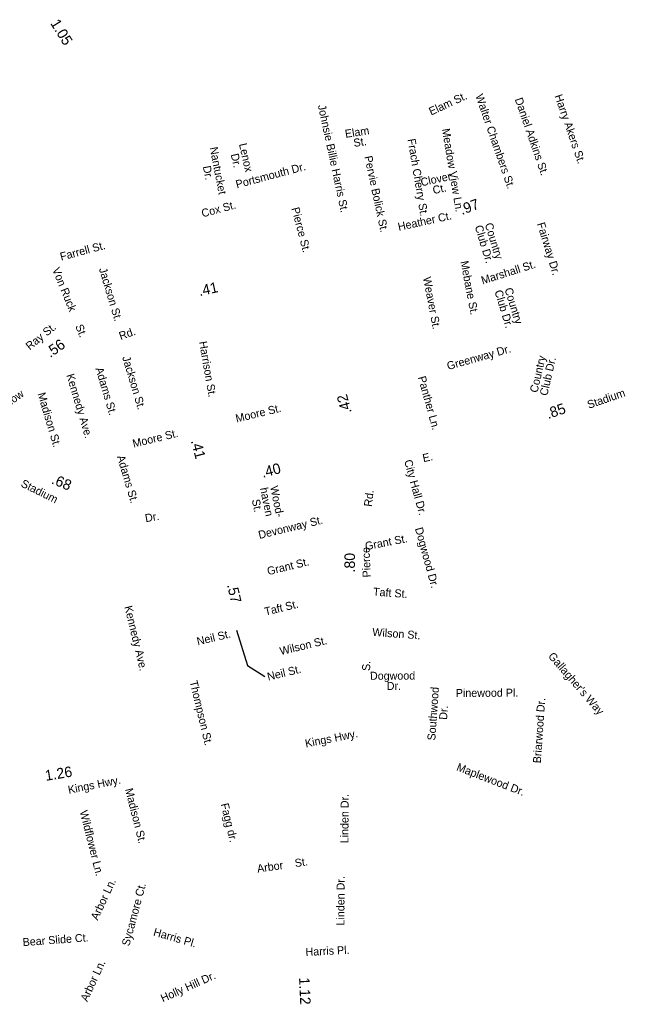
# Model space of a CAD drawing. Extents: x 1553981 to 1780076, y 812965 to 996873.
# Drawn here: x 1778032 to 1778931, y 994288 to 995749 of the extents above; entities that cross this region are included whole.
import ezdxf

# ---------------------------------------------------------------- set-up
doc = ezdxf.new("R2010")
doc.units = 0
for name, color, linetype in [('Exist Road Non-System Type 51 Label', 7, 'Continuous'), ('Exist Road Primary NC Service Mileage Hundredths English Label', 7, 'Continuous'), ('Exist Road Secondary Mileage Hundredths English Label', 7, 'Continuous'), ('Map Preparation Border Antique Large Shape', 7, 'Continuous')]:
    doc.layers.add(name, color=color, linetype=linetype)

msp = doc.modelspace()

# ---------------------------------------------------------------- linework, layer by layer
at = {"layer": 'Exist Road Non-System Type 51 Label'}
msp.add_lwpolyline([(1778353.8, 994842.9), (1778369.9, 994790.4), (1778395.9, 994774.1)], dxfattribs=at)

# ---------------------------------------------------------------- texts
for s, height, rotation, p in [('Elam St.', 11.88, 24.727, (1778642.5, 995606.4)), ('Walter Chambers St.', 11.875, 289.0771, (1778708.1, 995636)), ('Daniel Adkins St.', 11.875, 289.0771, (1778766.5, 995630.7)), ('Harry Akers St.', 11.875, 289.0771, (1778825.5, 995635.6)), ('Johnsie Billie Harris St.', 11.875, 282.1481, (1778474.4, 995621.3)), ('Elam ', 11.88, 8.6482, (1778515.6, 995573.4)), ('Meadow View Ln.', 11.875, 279.4719, (1778658.5, 995586.4)), ('St.', 11.88, 8.6482, (1778528.2, 995559.9)), ('Frach Cherry St.', 11.875, 279.4719, (1778607.5, 995571.2)), ('Nantucket', 11.87, 280.8948, (1778313.9, 995558.8)), ('Lenox', 11.88, 282.7247, (1778357.3, 995564.1)), (' Dr.', 11.88, 282.7247, (1778344.1, 995553.1)), ('Pervie Bolick St.', 11.875, 282.1481, (1778543.3, 995545.5)), ('Dr.', 11.87, 280.8948, (1778303.7, 995530.9)), ('Portsmouth Dr.', 11.875, 14.9444, (1778354.3, 995498.4)), ('Clover ', 11.87, 12.2941, (1778628.4, 995501.5)), ('Ct.', 11.87, 12.2941, (1778646.2, 995489.8)), ('Cox St.', 11.88, 14.9444, (1778303.5, 995455.4)), ('Pierce St.', 11.87, 284.7272, (1778435.1, 995468.8)), ('Heather Ct.', 11.875, 12.2941, (1778594.6, 995435.4)), ('Club Dr.', 11.87, 287.0577, (1778707.1, 995441.9)), ('Country', 11.87, 287.0577, (1778722, 995445.3)), ('Fairway Dr.', 11.875, 287.0577, (1778799.5, 995446)), ('Farrell St.', 11.875, 14.9444, (1778093.6, 995391.1)), ('Von Ruck     St.', 11.875, 292.1872, (1778079.9, 995378.2)), ('Jackson St.', 11.875, 286.7181, (1778149.4, 995379)), ('Mebane St.', 11.88, 280.8543, (1778686, 995389.8)), ('Marshall St.', 11.875, 17.5209, (1778718.9, 995355.9)), ('Weaver St.', 11.88, 280.8543, (1778630.4, 995366)), ('Country', 11.87, 287.0577, (1778751.3, 995349.1)), ('Club Dr.', 11.87, 287.0577, (1778736.4, 995345.7)), ('Ray St.', 11.88, 39.3103, (1778046.9, 995257.9)), ('Harrison St.', 11.875, 279.8312, (1778298.1, 995270.7)), ('Greenway Dr.', 11.875, 15.824, (1778667.8, 995228.9)), ('Jackson St.', 11.875, 286.6566, (1778184, 995247.8)), ('Country', 11.88, 77.0761, (1778800.3, 995194.6)), ('Club Dr.', 11.88, 77.0761, (1778814.9, 995190)), ('Kennedy Ave.', 11.875, 286.6566, (1778101, 995221.4)), ('Adams St.', 11.88, 286.6566, (1778144.2, 995231.1)), ('Panther Ln.', 11.875, 285.4471, (1778622.8, 995218.2)), ('Madison St.', 11.875, 286.6566, (1778058.3, 995193.7)), ('Moore St.', 11.88, 13.5832, (1778353.9, 995151.1)), ('Moore St.', 11.88, 13.5832, (1778201, 995113.9)), ('Adams St.', 11.88, 286.6566, (1778176.1, 995100.6)), ('City Hall Dr.', 11.875, 285.4471, (1778602.4, 995094.2)), ('Wood-', 11.88, 281.4621, (1778403.5, 995055.9)), ('haven ', 11.88, 281.4621, (1778388.5, 995053.5)), ('St.', 11.88, 281.4621, (1778376.4, 995036.2)), ('Devonway St.', 11.875, 13.5832, (1778387.7, 994978.3)), ('Dogwood Dr.', 11.875, 285.4471, (1778618.4, 994993.8)), ('Grant St.', 11.88, 10.9625, (1778545.7, 994961.6)), ('Grant St.', 11.88, 13.5832, (1778400.7, 994924.5)), ('Taft St.', 11.88, 355.9246, (1778556, 994894.4)), ('Taft St.', 11.88, 13.5832, (1778396.7, 994864.6)), ('Kennedy Ave.', 11.875, 283.5832, (1778187.2, 994877.8)), ('Neil St.', 11.88, 13.5832, (1778296.3, 994820.4)), ('Wilson St.', 11.88, 355.9246, (1778554.9, 994834.5)), ('Wilson St.', 11.88, 13.5832, (1778419.5, 994805.9)), ("Gallagher's Way", 11.875, 310.9007, (1778815.4, 994803.9)), ('Neil St.', 11.88, 13.5832, (1778400.8, 994768.1)), ('Dogwood', 11.88, 0.3231, (1778551.8, 994769.4)), ('Thompson St.', 11.875, 283.5832, (1778283.9, 994766.9)), (' Dr.', 11.88, 0.3231, (1778572.3, 994754.3)), ('Southwood ', 11.88, 86.0748, (1778648.7, 994679.1)), ('Pinewood Pl.', 11.875, 0.3231, (1778679.2, 994743.9)), ('Briarwood Dr.', 11.875, 86.0748, (1778805.3, 994645.3)), ('Dr.', 11.88, 86.0748, (1778666.1, 994709.8)), ('Maplewood Dr.', 11.875, 338.9721, (1778679.1, 994635.3)), ('Madison St.', 11.875, 284.2183, (1778188.2, 994607)), ('Linden Dr.', 11.88, 89.7462, (1778519.8, 994526.8)), ('Wildflower Ln.', 11.875, 284.2183, (1778120.9, 994574.1)), ('Fagg dr.', 11.88, 283.5832, (1778330.2, 994584.9)), ('Arbor    St.', 11.875, 8.2932, (1778385.1, 994483.3)), ('Linden Dr.', 11.88, 89.7462, (1778513.8, 994404.9)), ('Arbor Ln.', 11.88, 65.159, (1778147.7, 994411.8)), ('Sycamore Ct.', 11.875, 74.9393, (1778194.6, 994373.6)), ('Harris Pl.', 11.88, 344.0866, (1778229.4, 994390.1)), ('Bear Slide Ct.', 11.875, 4.2136, (1778036.8, 994374.2)), ('Harris Pl.', 11.88, 2.7856, (1778456.4, 994359.7)), ('Arbor Ln.', 11.88, 65.159, (1778132.2, 994291)), ('Holly Hill Dr.', 11.875, 24.1847, (1778244.4, 994290.8))]:
    msp.add_text(s, height=height, rotation=rotation, dxfattribs=at).set_placement(p)
at = {"layer": 'Exist Road Primary NC Service Mileage Hundredths English Label'}
for s, rotation, p in [('.97', 20.1629, (1778688.2, 995458.9)), ('.41', 284.4757, (1778285.9, 995123.9)), ('.57', 283.1863, (1778339.5, 994910.1)), ('1.12', 272.5951, (1778446.5, 994327.6))]:
    msp.add_text(s, height=15.62, rotation=rotation, dxfattribs=at).set_placement(p)
at = {"layer": 'Exist Road Secondary Mileage Hundredths English Label'}
for s, rotation, p in [('1.05', 301.7246, (1778076.8, 995743.6)), ('.41', 12.4485, (1778299.1, 995338.5)), ('.56', 34.9785, (1778077.2, 995246.7)), ('.42', 105.106, (1778524.8, 995166.3)), ('.85', 19.0207, (1778816.3, 995156.1)), ('.40', 14.6788, (1778392.7, 995069)), ('.68', 337.0786, (1778078, 995061)), ('.80', 89.6778, (1778529.4, 994928.6)), ('1.26', 9.3478, (1778070.8, 994619.4))]:
    msp.add_text(s, height=15.62, rotation=rotation, dxfattribs=at).set_placement(p)
at = {"layer": 'Map Preparation Border Antique Large Shape'}
for s, height, rotation, p in [('Rd.', 11.88, 19.5561, (1778181.8, 995273.4)), ('Meadow', 11.87, 34.9785, (1777990.3, 995156.6)), ('Stadium', 11.88, 19.0207, (1778876.6, 995171.4)), ('E.', 11.88, 12.2721, (1778631.2, 995092.2)), ('Stadium', 11.88, 333.5278, (1778032.7, 995056.7)), ('Rd.', 11.88, 82.7224, (1778554.4, 995025.7)), ('Dr.', 11.88, 9.6052, (1778219, 995003.2)), ('Pierce', 11.88, 91.9837, (1778552.8, 994921.5)), ('S.', 11.88, 88.0508, (1778551.9, 994782.4)), ('Kings Hwy.', 11.87, 11.1689, (1778456.7, 994669)), ('Kings Hwy.', 11.87, 11.1689, (1778104.9, 994600.2))]:
    msp.add_text(s, height=height, rotation=rotation, dxfattribs=at).set_placement(p)

doc.saveas('drawing.dxf')
